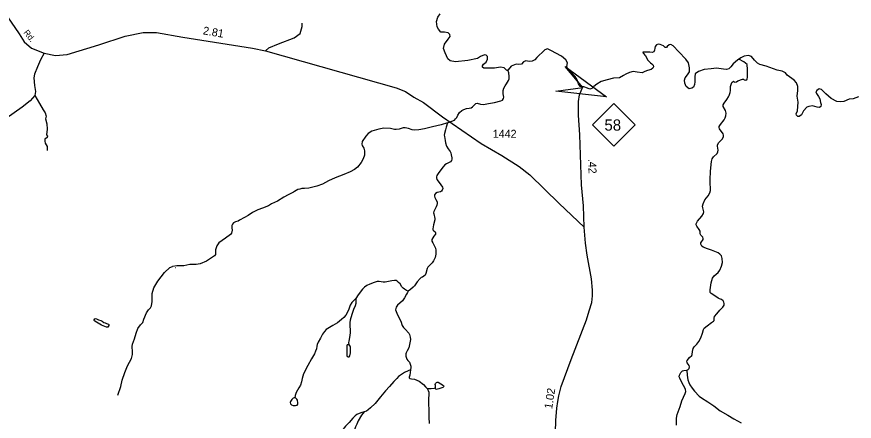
# Model space of a CAD drawing. Extents: x 2126262 to 2293712, y 749403 to 919119.
# Drawn here: x 2255781 to 2268864, y 890976 to 897287 of the extents above; entities that cross this region are included whole.
import ezdxf

# ---------------------------------------------------------------- set-up
doc = ezdxf.new("R2010")
doc.units = 0
for name, color, linetype in [('Exist Boundary Political CountyLine', 7, 'Continuous'), ('Exist Hydrographic Creek Single Shore', 7, 'Continuous'), ('Exist Hydrographic Misc Water Feature', 7, 'Continuous'), ('Exist Hydrographic Pond Under 1500 Sq Ft', 7, 'Continuous'), ('Exist Road Non-System Type 51', 7, 'Continuous'), ('Exist Road Primary NC Attributed', 7, 'Continuous'), ('Exist Road Primary NC Service Mileage Hundredths English Label', 7, 'Continuous'), ('Exist Road Primary NC Shield CELL', 7, 'Continuous'), ('Exist Road Primary NC Shield Number Label', 7, 'Continuous'), ('Exist Road Secondary Mileage Hundredths English Label', 7, 'Continuous'), ('Exist Road Secondary Structure Standard Bridge Attributed CELL', 7, 'Continuous'), ('Exist Road Secondary Type 51 Attributed', 7, 'Continuous'), ('Exist Road Secondary Type 51 Label', 7, 'Continuous'), ('Exist Road Secondary Type 51 Number Label', 7, 'Continuous')]:
    doc.layers.add(name, color=color, linetype=linetype)

msp = doc.modelspace()

# ---------------------------------------------------------------- linework, layer by layer
at = {"layer": 'Exist Boundary Political CountyLine'}
for points in [[(2264695, 896172), (2264638, 896193), (2264580, 896200), (2264559, 896240), (2264534, 896304), (2264502, 896354), (2264462, 896397), (2264423, 896426), (2264391, 896469), (2264376, 896512), (2264387, 896569), (2264358, 896616), (2264290, 896673), (2264122, 896763), (2264072, 896784), (2264029, 896773), (2263990, 896727), (2263940, 896687), (2263907, 896652), (2263872, 896616), (2263832, 896594), (2263786, 896587), (2263736, 896598), (2263696, 896583), (2263664, 896548), (2263621, 896544), (2263582, 896548), (2263503, 896515), (2263460, 896458), (2263438, 896451), (2263395, 896490), (2263338, 896501), (2263245, 896483), (2263080, 896483), (2263055, 896501), (2263055, 896523), (2263073, 896548), (2263113, 896576), (2263134, 896623), (2263134, 896666), (2263113, 896687), (2263088, 896691), (2263023, 896666), (2262980, 896634), (2262830, 896605), (2262637, 896583), (2262551, 896598), (2262515, 896630), (2262475, 896723), (2262450, 896791), (2262465, 896859), (2262522, 896938), (2262551, 896981), (2262544, 897010), (2262522, 897035), (2262465, 897046), (2262407, 897049), (2262368, 897092), (2262350, 897131), (2262339, 897214), (2262357, 897282), (2262393, 897332)], [(2268285, 895874), (2268214, 895896), (2268156, 895889), (2268121, 895874), (2268070, 895817), (2268038, 895756), (2268006, 895731), (2267985, 895731), (2267963, 895749), (2267956, 895774), (2267977, 895821), (2267985, 895885), (2267988, 895953), (2267974, 896050), (2267981, 896139), (2267985, 896200), (2267960, 896254), (2267927, 896297), (2267816, 896376), (2267791, 896412), (2267738, 896440), (2267659, 896455), (2267487, 896515), (2267390, 896544), (2267351, 896562), (2267308, 896609), (2267258, 896666), (2267211, 896680), (2267147, 896673), (2267090, 896648), (2267043, 896612), (2266975, 896555), (2266936, 896505), (2266904, 896476), (2266871, 896462), (2266821, 896469), (2266714, 896487), (2266631, 896476), (2266520, 896462), (2266431, 896433), (2266381, 896394), (2266374, 896351), (2266374, 896272), (2266370, 896229), (2266352, 896189), (2266327, 896172), (2266284, 896164), (2266238, 896200), (2266216, 896250), (2266213, 896300), (2266223, 896336), (2266259, 896379), (2266288, 896429), (2266288, 896490), (2266277, 896566), (2266234, 896623), (2266123, 896741), (2266037, 896834), (2266001, 896856), (2265973, 896849), (2265944, 896823), (2265930, 896806), (2265912, 896809), (2265883, 896834), (2265833, 896852), (2265801, 896859), (2265776, 896849), (2265754, 896823), (2265747, 896795), (2265744, 896766), (2265733, 896741), (2265708, 896730), (2265669, 896734), (2265593, 896737), (2265561, 896734), (2265565, 896720), (2265601, 896677), (2265640, 896612), (2265679, 896569), (2265704, 896555), (2265722, 896533), (2265729, 896508), (2265719, 896487), (2265694, 896465), (2265636, 896451), (2265593, 896433), (2265550, 896412), (2265472, 896422), (2265411, 896433), (2265354, 896415), (2265296, 896390), (2265257, 896369), (2265196, 896336), (2265103, 896329), (2265003, 896304), (2264913, 896275), (2264842, 896236), (2264795, 896197), (2264763, 896168), (2264734, 896157), (2264695, 896172)], [(2268933, 896035), (2268847, 896007), (2268783, 896000), (2268700, 895967), (2268643, 895957), (2268593, 895964), (2268504, 896014), (2268421, 896082), (2268353, 896150), (2268314, 896161), (2268282, 896139), (2268264, 896114), (2268275, 896089), (2268307, 896043), (2268325, 896007), (2268335, 895949), (2268350, 895917), (2268343, 895889), (2268321, 895871), (2268285, 895874)]]:
    msp.add_lwpolyline(points, dxfattribs=at)
at = {"layer": 'Exist Hydrographic Creek Single Shore'}
for points in [[(2262510, 895630), (2262576, 895657), (2262617, 895674), (2262637, 895694), (2262654, 895715), (2262671, 895753), (2262696, 895792), (2262734, 895825), (2262765, 895841), (2262807, 895855), (2262846, 895860), (2262879, 895868), (2262900, 895880), (2262936, 895920), (2262955, 895933), (2262975, 895937), (2263028, 895921), (2263073, 895920), (2263151, 895931), (2263246, 895949), (2263343, 895974), (2263370, 895988), (2263387, 896009), (2263388, 896031), (2263380, 896086), (2263382, 896138), (2263390, 896171), (2263411, 896207), (2263432, 896241), (2263465, 896291), (2263473, 896317), (2263473, 896353), (2263467, 896411), (2263455, 896456)], [(2262510, 895630), (2262489, 895562), (2262480, 895524), (2262463, 895465), (2262459, 895441), (2262461, 895421), (2262473, 895355), (2262477, 895321), (2262495, 895266), (2262523, 895226), (2262551, 895186), (2262560, 895164), (2262565, 895134), (2262576, 895088), (2262577, 895063), (2262571, 895042), (2262557, 895022), (2262537, 895011), (2262495, 894990), (2262468, 894975), (2262443, 894947), (2262372, 894858), (2262345, 894809), (2262337, 894788), (2262336, 894773), (2262344, 894749), (2262362, 894722), (2262408, 894666), (2262430, 894629), (2262435, 894606), (2262429, 894583), (2262418, 894566), (2262401, 894554), (2262350, 894546), (2262323, 894528), (2262309, 894510), (2262307, 894489), (2262312, 894467), (2262330, 894435), (2262348, 894399), (2262351, 894372), (2262345, 894345), (2262333, 894321), (2262296, 894250), (2262293, 894230), (2262294, 894211), (2262314, 894138), (2262314, 894118), (2262290, 894042), (2262279, 893976), (2262282, 893962), (2262294, 893948), (2262319, 893929), (2262325, 893917), (2262320, 893896), (2262298, 893863), (2262263, 893813), (2262264, 893786), (2262279, 893758), (2262322, 893676), (2262329, 893643), (2262327, 893581), (2262316, 893530), (2262293, 893477), (2262269, 893445), (2262205, 893380), (2262192, 893360), (2262172, 893279), (2262159, 893255), (2262142, 893238), (2262118, 893224), (2262097, 893216), (2262081, 893205), (2262035, 893153), (2261992, 893087), (2261976, 893068), (2261934, 893032), (2261896, 893004)], [(2261896, 893004), (2261883, 892984), (2261868, 892957), (2261838, 892902), (2261805, 892856), (2261731, 892786), (2261706, 892754), (2261701, 892734), (2261700, 892714), (2261706, 892690), (2261728, 892638), (2261781, 892537), (2261804, 892468), (2261823, 892438), (2261850, 892411), (2261908, 892348), (2261918, 892327), (2261926, 892290), (2261932, 892251), (2261924, 892199), (2261904, 892120), (2261880, 892076), (2261862, 892041), (2261858, 892026), (2261857, 892011), (2261861, 891992), (2261877, 891943), (2261891, 891923), (2261914, 891897), (2261928, 891866), (2261936, 891837), (2261936, 891813), (2261930, 891777)], [(2261930, 891777), (2261921, 891697), (2261911, 891665), (2261912, 891652), (2261924, 891642), (2261945, 891635), (2261997, 891630), (2262031, 891619), (2262067, 891599), (2262133, 891548), (2262167, 891513), (2262191, 891485)], [(2262191, 891485), (2262208, 891456), (2262218, 891428), (2262218, 891400), (2262215, 891318), (2262215, 891256), (2262220, 891144), (2262219, 891037), (2262224, 890940)]]:
    msp.add_lwpolyline(points, dxfattribs=at)
at = {"layer": 'Exist Hydrographic Misc Water Feature'}
for points in [[(2266755, 895577), (2266774, 895605), (2266834, 895681), (2266850, 895710), (2266859, 895742), (2266861, 895781), (2266851, 895823), (2266815, 895888), (2266818, 895911), (2266830, 895941), (2266875, 895996), (2266900, 896036), (2266910, 896058), (2266924, 896106), (2266929, 896139), (2266931, 896200), (2266954, 896262), (2266977, 896283), (2266995, 896268), (2267023, 896271), (2267048, 896285), (2267116, 896314), (2267132, 896313), (2267144, 896302), (2267172, 896300), (2267172, 896300), (2267189, 896315), (2267195, 896344), (2267196, 896402), (2267197, 896463), (2267189, 896540), (2267141, 896583), (2267062, 896627)], [(2262510, 895630), (2262412, 895602), (2262276, 895571), (2262152, 895539), (2262061, 895524), (2261998, 895518), (2261960, 895521), (2261901, 895544), (2261848, 895553), (2261816, 895552), (2261757, 895534), (2261706, 895526), (2261680, 895527), (2261618, 895541), (2261517, 895548), (2261438, 895535), (2261326, 895500), (2261269, 895466), (2261232, 895425), (2261177, 895339), (2261171, 895298), (2261178, 895276), (2261203, 895235), (2261215, 895194), (2261213, 895128), (2261191, 895072), (2261160, 895014), (2261103, 894941), (2261058, 894903), (2260990, 894866), (2260889, 894825), (2260757, 894775), (2260652, 894725), (2260557, 894675), (2260471, 894643), (2260406, 894628), (2260345, 894615), (2260277, 894605)], [(2266250, 891774), (2266268, 891781), (2266286, 891799), (2266292, 891824), (2266286, 891843), (2266252, 891888), (2266248, 891904), (2266254, 891921), (2266292, 891969), (2266325, 892000), (2266334, 892017), (2266337, 892063), (2266349, 892110), (2266365, 892135), (2266406, 892179), (2266436, 892219), (2266466, 892277), (2266492, 892348), (2266507, 892405), (2266521, 892427), (2266565, 892465), (2266636, 892517), (2266664, 892536), (2266674, 892550), (2266675, 892585), (2266683, 892609), (2266715, 892649), (2266767, 892707), (2266809, 892753), (2266830, 892786), (2266832, 892814), (2266826, 892835), (2266814, 892852), (2266790, 892874), (2266757, 892885), (2266736, 892896), (2266704, 892920), (2266630, 892969), (2266614, 892986), (2266611, 893003), (2266611, 893027), (2266627, 893133), (2266652, 893210), (2266677, 893243), (2266737, 893297), (2266767, 893335), (2266793, 893394), (2266807, 893454), (2266803, 893513), (2266788, 893555), (2266767, 893580), (2266737, 893602), (2266710, 893615), (2266632, 893643), (2266572, 893665), (2266503, 893692), (2266485, 893708), (2266469, 893739), (2266470, 893760), (2266502, 893811), (2266504, 893829), (2266498, 893846), (2266466, 893879), (2266458, 893902), (2266457, 893943), (2266443, 893968), (2266405, 894021), (2266396, 894040), (2266397, 894055), (2266403, 894078), (2266416, 894096), (2266485, 894175), (2266509, 894216), (2266512, 894243), (2266498, 894308), (2266496, 894332), (2266503, 894367), (2266528, 894432), (2266581, 894492), (2266610, 894538), (2266619, 894577), (2266619, 894617), (2266615, 894678), (2266615, 894742), (2266621, 894878), (2266633, 895026), (2266644, 895068), (2266664, 895103), (2266721, 895152), (2266733, 895179), (2266737, 895205), (2266729, 895269), (2266730, 895289), (2266747, 895323), (2266799, 895375), (2266821, 895412), (2266823, 895437), (2266817, 895462), (2266760, 895539), (2266752, 895557), (2266755, 895577)], [(2260277, 894605), (2260236, 894605), (2260202, 894597), (2260173, 894590), (2260147, 894577), (2260121, 894563), (2260102, 894551), (2260021, 894507), (2259952, 894471), (2259855, 894411), (2259762, 894366), (2259712, 894339), (2259620, 894301), (2259548, 894273), (2259465, 894235), (2259395, 894188), (2259337, 894153), (2259262, 894112), (2259238, 894100), (2259197, 894087), (2259169, 894069), (2259151, 894050), (2259143, 894028), (2259143, 893993), (2259146, 893958), (2259133, 893911), (2259120, 893891), (2259041, 893832), (2258937, 893757), (2258904, 893711), (2258886, 893648), (2258888, 893599), (2258884, 893578), (2258872, 893558), (2258824, 893524), (2258745, 893475), (2258645, 893432), (2258582, 893421), (2258535, 893423), (2258484, 893419), (2258393, 893402), (2258352, 893398), (2258279, 893399), (2258215, 893392)], [(2257359, 891383), (2257405, 891517), (2257428, 891614), (2257467, 891736), (2257513, 891840), (2257572, 891955), (2257589, 892015), (2257589, 892056), (2257583, 892143), (2257589, 892177), (2257618, 892260), (2257645, 892351), (2257673, 892423), (2257716, 892478), (2257749, 892517), (2257766, 892566), (2257806, 892666), (2257841, 892716), (2257871, 892745), (2257884, 892777), (2257894, 892842), (2257898, 892970), (2257924, 893058), (2257986, 893160), (2258087, 893295), (2258172, 893374), (2258215, 893392)], [(2258255, 893373), (2258260, 893374)], [(2261896, 893004), (2261868, 893018), (2261838, 893034), (2261815, 893051), (2261794, 893074), (2261768, 893119), (2261747, 893143), (2261723, 893163), (2261706, 893171), (2261682, 893173), (2261638, 893167), (2261587, 893154), (2261538, 893146), (2261504, 893147), (2261440, 893157), (2261412, 893157), (2261366, 893143), (2261296, 893117), (2261248, 893092), (2261212, 893066), (2261183, 893034), (2261112, 892946), (2261077, 892890)], [(2261077, 892890), (2261048, 892860), (2261016, 892826), (2260992, 892787), (2260971, 892726), (2260954, 892686), (2260921, 892633), (2260889, 892595), (2260855, 892563), (2260791, 892513), (2260720, 892469), (2260667, 892437), (2260616, 892405), (2260587, 892376), (2260559, 892334), (2260525, 892271), (2260488, 892207), (2260474, 892175), (2260470, 892145), (2260464, 892104), (2260450, 892067), (2260430, 892028), (2260384, 891948), (2260329, 891844), (2260261, 891716), (2260240, 891644), (2260230, 891592), (2260214, 891539), (2260189, 891497), (2260146, 891424), (2260135, 891395), (2260130, 891377), (2260127, 891342)], [(2261077, 892890), (2261079, 892847), (2261078, 892813), (2261069, 892777), (2261044, 892720), (2261027, 892673), (2261018, 892641), (2260989, 892551), (2260984, 892514), (2260983, 892476), (2260989, 892388), (2260988, 892361), (2260982, 892311), (2260967, 892227), (2260965, 892203), (2260967, 892169)], [(2261930, 891777), (2261893, 891760), (2261836, 891735), (2261791, 891706), (2261745, 891672), (2261716, 891645), (2261669, 891596), (2261604, 891517), (2261541, 891449), (2261462, 891356), (2261380, 891254), (2261309, 891185), (2261270, 891155), (2261244, 891135), (2261209, 891123)], [(2266088, 890912), (2266090, 891021), (2266099, 891079), (2266143, 891207), (2266171, 891293), (2266221, 891406), (2266231, 891439), (2266230, 891470), (2266218, 891499), (2266176, 891572), (2266138, 891648), (2266130, 891671), (2266133, 891694), (2266155, 891736), (2266182, 891761), (2266200, 891769), (2266250, 891774)], [(2266250, 891774), (2266255, 891694), (2266267, 891622), (2266279, 891580), (2266298, 891544), (2266330, 891494), (2266368, 891446), (2266442, 891369), (2266478, 891340), (2266576, 891280), (2266673, 891214), (2266768, 891140), (2266889, 891071), (2266985, 891014), (2267098, 890949)], [(2262191, 891485), (2262229, 891484), (2262257, 891487), (2262305, 891494), (2262324, 891499)], [(2261209, 891123), (2261154, 891107), (2261093, 891080), (2261065, 891061), (2261030, 891024), (2260975, 890958), (2260917, 890898), (2260858, 890825), (2260827, 890794), (2260769, 890755), (2260702, 890720), (2260608, 890673), (2260539, 890649)], [(2261209, 891123), (2261167, 891069), (2261114, 890981), (2261091, 890929), (2261071, 890889), (2261063, 890858), (2261061, 890836), (2261058, 890768), (2261053, 890688), (2261051, 890563)]]:
    msp.add_lwpolyline(points, dxfattribs=at)
msp.add_lwpolyline([(2257106, 892477), (2256999, 892539), (2256992, 892550), (2256991, 892559), (2256998, 892573), (2257009, 892577), (2257025, 892575), (2257059, 892557), (2257092, 892548), (2257114, 892538), (2257141, 892518), (2257160, 892509), (2257184, 892503), (2257212, 892491), (2257217, 892483), (2257217, 892472), (2257205, 892446), (2257196, 892442), (2257181, 892441)], close=True, dxfattribs=at)
at = {"layer": 'Exist Hydrographic Pond Under 1500 Sq Ft'}
for points in [[(2260967, 892169), (2260945, 892166), (2260938, 892160), (2260936, 892149), (2260935, 892107), (2260936, 892003), (2260945, 891985), (2260958, 891978), (2260972, 891981), (2260983, 891996), (2260993, 892042), (2260996, 892134), (2260990, 892149), (2260979, 892162)], [(2262324, 891499), (2262321, 891532), (2262319, 891551), (2262323, 891567), (2262336, 891582), (2262349, 891585), (2262366, 891583), (2262408, 891561), (2262449, 891532), (2262452, 891523), (2262449, 891511), (2262435, 891501), (2262377, 891481), (2262334, 891473), (2262328, 891478), (2262325, 891484)], [(2260127, 891342), (2260113, 891342), (2260100, 891334), (2260078, 891317), (2260059, 891286), (2260052, 891266), (2260057, 891248), (2260073, 891231), (2260100, 891221), (2260133, 891219), (2260159, 891226), (2260170, 891242), (2260171, 891261), (2260167, 891306), (2260157, 891322), (2260142, 891336)]]:
    msp.add_lwpolyline(points, close=True, dxfattribs=at)
at = {"layer": 'Exist Road Non-System Type 51'}
for points in [[(2259668, 896754), (2259720, 896804), (2259870, 896865), (2260113, 896959), (2260207, 897028), (2260240, 897133), (2260240, 897189)], [(2256208, 896718), (2256151, 896613), (2256105, 896507), (2256060, 896389), (2256046, 896332), (2256058, 896213), (2256072, 896119), (2256063, 896057)], [(2256063, 896057), (2255992, 895974), (2255866, 895876), (2255614, 895698), (2255570, 895691)], [(2256063, 896057), (2256136, 895936), (2256193, 895836), (2256224, 895787), (2256240, 895736), (2256230, 895692), (2256251, 895615), (2256255, 895534), (2256248, 895446), (2256263, 895424), (2256256, 895404), (2256222, 895379), (2256220, 895346), (2256227, 895313), (2256258, 895262), (2256258, 895201)]]:
    msp.add_lwpolyline(points, dxfattribs=at)
at = {"layer": 'Exist Road Primary NC Attributed'}
for points in [[(2264644, 894004), (2264635, 894336), (2264604, 894665), (2264579, 895447), (2264557, 895751), (2264557, 895964), (2264571, 896067), (2264625, 896195)], [(2264185, 890434), (2264205, 890985), (2264217, 891178), (2264233, 891284), (2264250, 891372), (2264287, 891517), (2264444, 891940), (2264681, 892556), (2264725, 892698), (2264763, 892830), (2264774, 892934), (2264775, 893019), (2264762, 893198), (2264692, 893568), (2264667, 893755), (2264644, 894004)]]:
    msp.add_lwpolyline(points, dxfattribs=at)
at = {"layer": 'Exist Road Primary NC Shield CELL'}
msp.add_lwpolyline([(2264775, 895600), (2265108, 895933), (2265441, 895600), (2265108, 895267)], close=True, dxfattribs=at)
at = {"layer": 'Exist Road Secondary Structure Standard Bridge Attributed CELL'}
msp.add_lwpolyline([(2264350, 896511), (2264995, 896038), (2264200, 896125), (2264622, 896183)], close=True, dxfattribs=at)
at = {"layer": 'Exist Road Secondary Type 51 Attributed'}
msp.add_lwpolyline([(2255634, 897284), (2255817, 897019), (2255897, 896897), (2256013, 896797), (2256208, 896718), (2256385, 896683), (2256570, 896699), (2257064, 896848), (2257473, 896983), (2257756, 897044), (2257966, 897039), (2258373, 896970), (2259466, 896798), (2259668, 896754), (2261710, 896177), (2261854, 896119), (2261986, 896033), (2262133, 895950), (2262430, 895725), (2263038, 895312), (2263358, 895122), (2263629, 894948), (2263794, 894818), (2264253, 894374), (2264644, 894004)], dxfattribs=at)

# ---------------------------------------------------------------- texts
at = {"layer": 'Exist Road Primary NC Service Mileage Hundredths English Label'}
for s, rotation, p in [('.42', 271.8325, (2264707, 895069)), ('1.02', 81.0927, (2264144, 891161))]:
    msp.add_text(s, height=125, rotation=rotation, dxfattribs=at).set_placement(p)
at = {"layer": 'Exist Road Primary NC Shield Number Label'}
msp.add_text('58', height=175, dxfattribs=at).set_placement((2264962, 895510))
at = {"layer": 'Exist Road Secondary Mileage Hundredths English Label'}
msp.add_text('2.81', height=125, rotation=350.1999, dxfattribs=at).set_placement((2258683, 897014))
at = {"layer": 'Exist Road Secondary Type 51 Label'}
msp.add_text('Rd.', height=95, rotation=307.9743, dxfattribs=at).set_placement((2255881, 897038))
at = {"layer": 'Exist Road Secondary Type 51 Number Label'}
msp.add_text('1442', height=125, dxfattribs=at).set_placement((2263217, 895398))

doc.saveas('drawing.dxf')
